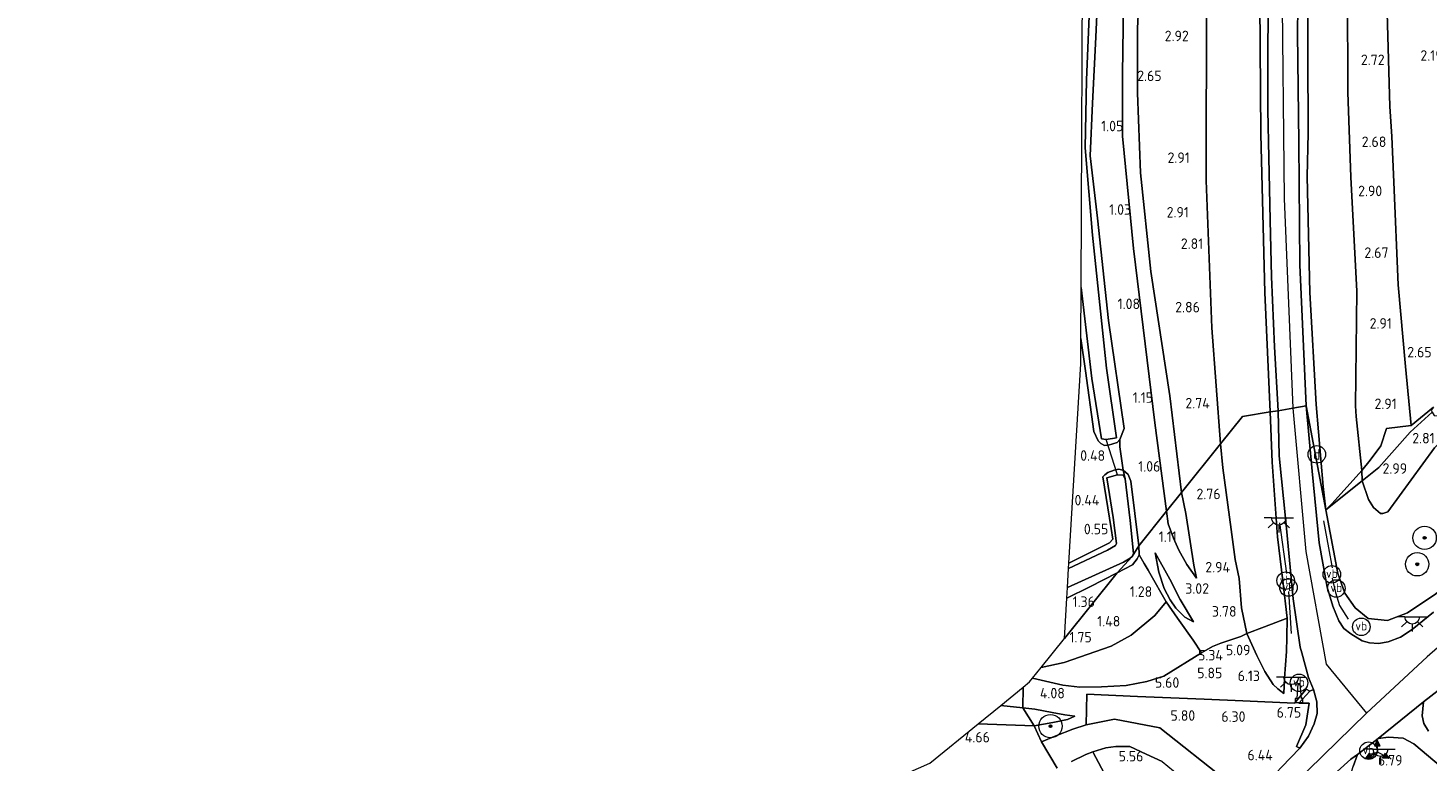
# Model space of a CAD drawing. Extents: x 130905 to 137824, y 412333 to 417928.
# Tile 285 of 313: x 136494 to 136734, y 416993 to 417119. Entities that reach past the tile are written whole.
import ezdxf
from ezdxf.enums import TextEntityAlignment as Align
from ezdxf.lldxf.tags import DXFTag

# ---------------------------------------------------------------- set-up
doc = ezdxf.new("R2010")
doc.units = 0
for name, color, linetype, lineweight in [('B-ME-GR-BOOM-S', 90, 'Continuous', 25), ('B-ME-GR-GRAS-GV', 60, 'Continuous', 13), ('B-ME-GR-HAAG-G', 90, 'GR-HAAG1', 13), ('B-ME-GW-OPHOGING_KRUIN-G', 90, 'Continuous', 18), ('B-ME-GW-TALUD_KRUIN-G', 90, 'Continuous', 18), ('B-ME-GW-TALUD_TEEN-G', 90, 'Continuous', 18), ('B-ME-IE-MEUBILAIR_DIJKPAAL-S', 7, 'Continuous', 25), ('B-ME-IE-MEUBILAIR_WEGMEUBILAIR-S', 7, 'Continuous', 25), ('B-ME-IE-MEUBILAIR_WEGMEUBILAIR_VERKEERSBORD-S', 7, 'Continuous', 25), ('B-ME-IE-TERREINAFSCHEIDING_DOORGANG-G', 210, 'Continuous', 18), ('B-ME-IE-TERREINAFSCHEIDING_KUNSTMATIG_HEKWERK-G', 20, 'IE-TERREINAFSCHEIDING-KUNSTMATIG', 18), ('B-ME-KG-GRENS_OPNAME-G', 210, 'KG-OPNAME', 18), ('B-ME-KL-ET_LS_OV_LICHTPUNT-S', 190, 'Continuous', 25), ('B-ME-KW-KUNSTWERK_DUIKER-G', 170, 'Continuous', 18), ('B-ME-OG-TERREIN-GV', 7, 'Continuous', 18), ('B-ME-OG-WATER_SLOOT-G', 120, 'Continuous', 18), ('B-ME-OG-WATER_SLOOT-GV', 120, 'Continuous', 18), ('B-ME-VH-VERHARDING_ASFALT-GV', 252, 'Continuous', 18), ('B-ME-VH-VERHARDING_ASFALT_GROEN-GV', 100, 'Continuous', 18), ('B-ME-VH-VERHARDING_HALFVERHARDING-GV', 252, 'Continuous', 18), ('B-ME-VH-VERHARDING_STRAATBAKSTEEN-GV', 252, 'Continuous', 18), ('B-ME-WH-WINTERBED-G', 150, 'WH-WINTERBED', 18), ('X-XX-AL-HOOGTELABEL-S', 7, 'Continuous', 25)]:
    doc.layers.add(name, color=color, linetype=linetype, lineweight=lineweight)
doc.styles.add('NLCS-ISO', font='NLCS-ISO.ttf')
doc.styles.add('NLCS-ISO-ANNOTATIVE-T18', font='NLCS-ISO.ttf', dxfattribs={"height": 1.8})
doc.styles.get("Standard").update_dxf_attribs({"font": 'arial.ttf'})
doc.linetypes.add('GR-HAAG1', pattern='A,6,[176,NLCS.SHX,S=0.125,R=0,X=0,Y=0],-2', length=8)
doc.linetypes.add('IE-TERREINAFSCHEIDING-KUNSTMATIG', pattern='A,4,[82,NLCS.SHX,S=0.75,R=90,X=0,Y=0],4,-2', length=10)
tags = doc.linetypes.add('KG-OPNAME', pattern='A,5.5,-2,["O",Standard,S=1.8,R=0,X=-0.5,Y=-0.9],-2,5.5,-2,[5,NLCS.SHX,S=0.75,R=0,X=0,Y=0],-2', length=19).pattern_tags.tags
tags[6] = DXFTag(74, 10)
tags = doc.linetypes.add('WH-WINTERBED', pattern='A,6,-3.5,["WB",Standard,S=1.8,R=0,X=-1.5,Y=-0.9],-3.5,6,-3.5,6,-3.5,6,-3.5,6,-3.5', length=51).pattern_tags.tags
tags[6] = DXFTag(74, 10)

# ---------------------------------------------------------------- blocks, each defined once
blk = doc.blocks.new('SAL-HOOGTELABEL-SO')
at = {"color": 0, "linetype": 'ByBlock', "lineweight": -2, "style": 'NLCS-ISO-ANNOTATIVE-T18'}
blk.add_attdef('HOOGTE', text='', height=1.8, dxfattribs=at).set_placement((2.79, 0), align=Align.RIGHT)
blk = doc.blocks.new('SIE-WEG_GELEIDECONSTRUCTIE-SO')
at = {"color": 0, "linetype": 'ByBlock', "lineweight": 18}
blk.add_lwpolyline([(0.4, -0.87), (0.2, 1.59), (-0.2, 1.59), (-0.4, -0.87), (-0.65, -0.87), (-0.65, -1.59), (0.65, -1.59), (0.65, -0.87)], close=True, dxfattribs=at)
blk = doc.blocks.new('SGR-BOOM_01-SO')
at = {"linetype": 'ByBlock', "lineweight": 18}
h = blk.add_hatch(color=0, dxfattribs=at)
h.dxf.hatch_style = 1
edge = h.paths.add_edge_path()
edge.add_arc((0, 0), 0.25, 0, 360)
at = {"color": 0, "linetype": 'ByBlock', "lineweight": 18}
for radius in [2, 0.25]:
    blk.add_circle((0, 0), radius, dxfattribs=at)
blk = doc.blocks.new('SIE-WEG_VERKEERSBORD_WEGWIJZER-SO')
at = {"linetype": 'ByBlock', "lineweight": 18}
h = blk.add_hatch(color=0, dxfattribs=at)
h.dxf.hatch_style = 1
h.paths.add_polyline_path([(0.5, 1), (0, 2), (-0.5, 1)])
h = blk.add_hatch(color=0, dxfattribs=at)
h.dxf.hatch_style = 1
h.paths.add_polyline_path([(-1.38, -0.22), (-2, -1.15), (-0.88, -1.09)])
h = blk.add_hatch(color=0, dxfattribs=at)
h.dxf.hatch_style = 1
h.paths.add_polyline_path([(1.38, -0.22), (2, -1.15), (0.88, -1.09)])
at = {"color": 0, "linetype": 'ByBlock', "lineweight": 18}
for points in [[(-1.13, -0.65), (0, 0)], [(0, 1), (0, 0)], [(1.13, -0.65), (0, 0)]]:
    blk.add_lwpolyline(points, dxfattribs=at)
for points in [[(0.5, 1), (0, 2), (-0.5, 1)], [(-1.38, -0.22), (-2, -1.15), (-0.88, -1.09)], [(1.38, -0.22), (2, -1.15), (0.88, -1.09)]]:
    blk.add_lwpolyline(points, close=True, dxfattribs=at)
blk = doc.blocks.new('SIE-DIJKPAAL-SO')
at = {"color": 0, "linetype": 'ByBlock', "lineweight": 18}
blk.add_circle((0, 0), 1.5, dxfattribs=at)
at = {"color": 0, "linetype": 'ByBlock', "lineweight": 18, "style": 'NLCS-ISO'}
blk.add_text('d', height=1.8, dxfattribs=at).set_placement((0, 0), align=Align.MIDDLE_CENTER)
blk = doc.blocks.new('SKL-ET_OV_LICHTPUNT-SO')
at = {"color": 0, "linetype": 'ByBlock', "lineweight": 18}
for points in [[(-1.25, 0), (-2.5, 0)], [(1.25, 0), (2.5, 0)], [(-0.92, -0.85), (-1.83, -1.7)], [(0, -1.25), (0, -2.5)], [(0.92, -0.85), (1.83, -1.7)]]:
    blk.add_lwpolyline(points, dxfattribs=at)
blk.add_lwpolyline([(0, 0), (1.25, 0, -1), (-1.25, 0)], format="xyb", close=True, dxfattribs=at)
blk = doc.blocks.new('SIE-WEG_PAAL_VERKEERSBORD-SO')
at = {"color": 0, "linetype": 'ByBlock', "lineweight": 18}
blk.add_circle((0, 0), 1.5, dxfattribs=at)
at = {"color": 0, "linetype": 'ByBlock', "lineweight": 18, "style": 'NLCS-ISO'}
blk.add_text('vb', height=1.5, dxfattribs=at).set_placement((0, 0.13), align=Align.MIDDLE_CENTER)

msp = doc.modelspace()

# ---------------------------------------------------------------- linework, layer by layer
at = {"layer": 'B-ME-GR-GRAS-GV'}
for points in [[(136713.108, 417127.914, 6.421), (136713.249, 417100.602, 6.347), (136713.054, 417093.167, 6.314), (136713.551, 417073.311, 6.378), (136714.6, 417054.125, 6.359), (136715.809, 417040.1, 6.473), (136716.248, 417036.122, 6.46), (136712.904, 417053.891, 6.481), (136711.789, 417078.025, 6.663), (136711.664, 417098.895, 6.514), (136711.401, 417117.667, 6.53), (136711.659, 417135.537, 6.576)], [(136684.764, 417133.285, 2.519), (136684.007, 417118.578, 2.588), (136684.034, 417107.5, 2.54), (136684.57, 417093.785, 2.386), (136686.332, 417076.903, 2.278), (136689.55, 417055.611, 2.437), (136691.565, 417039.08, 2.526), (136688.991, 417035.868, 1.086), (136686.993, 417051.008, 1.089), (136683.33, 417080.809, 0.979), (136681.454, 417100.037, 1.114), (136681.485, 417110.659, 1.138), (136681.61, 417122.732, 1.101)], [(136695.857, 417123.831, 3.249), (136695.772, 417092.497, 3.228), (136696.727, 417067.256, 3.038), (136698.226, 417047.388, 3.06), (136691.565, 417039.08, 2.526), (136689.55, 417055.611, 2.437), (136686.332, 417076.903, 2.278), (136684.57, 417093.785, 2.386), (136684.034, 417107.5, 2.54), (136684.007, 417118.578, 2.588), (136684.764, 417133.285, 2.519)], [(136677.552, 417131.117, 0.709), (136676.88, 417116.995, 0.974), (136676.349, 417105.706, 0.787), (136675.944, 417096.673, 0.754), (136677.161, 417086.021, 0.754), (136679.064, 417068.539, 0.738), (136681.759, 417050.006, 0.797), (136681.009, 417048.146, 0.671), (136680.544, 417047.631, 0.696), (136679.057, 417047.149, 0.671), (136678.396, 417047.129, 0.583), (136677.757, 417047.482, 0.458), (136677.283, 417047.916, 0.446), (136676.554, 417049.538, 0.371), (136675.117, 417059.906, 0.358), (136674.34, 417065.404, 0.353), (136674.377, 417074.178, -0.386), (136676.238, 417058.599, -0.386), (136677.859, 417048.273, -0.386), (136678.666, 417048.114, -0.386), (136680.416, 417048.418, -0.386), (136678.697, 417060.38, -0.386), (136676.348, 417083.097, -0.386), (136675.045, 417098.061, -0.386), (136675.295, 417109.729, -0.386), (136675.83, 417121.95, -0.386)], [(136681.61, 417122.732, 1.101), (136681.485, 417110.659, 1.138), (136681.454, 417100.037, 1.114), (136683.33, 417080.809, 0.979), (136686.993, 417051.008, 1.089), (136688.991, 417035.868, 1.086), (136684.239, 417029.941, 0.792), (136682.879, 417041.027, 0.602), (136682.448, 417042.153, 0.652), (136681.562, 417042.898, 0.652), (136681.02, 417046.86, 0.814), (136681.009, 417048.146, 0.671), (136681.759, 417050.006, 0.797), (136679.064, 417068.539, 0.738), (136677.161, 417086.021, 0.754), (136675.944, 417096.673, 0.754), (136676.349, 417105.706, 0.787), (136676.88, 417116.995, 0.974), (136677.552, 417131.117, 0.709)], [(136719.997, 417124.75, 3.531), (136720.005, 417107.604, 3.506), (136720.55, 417093.074, 3.468), (136721.572, 417073.56, 3.368), (136721.347, 417053.88, 3.568), (136721.457, 417052.105, 3.493), (136722.45, 417042.857, 3.681), (136717.344, 417037.183, 6.123), (136716.248, 417036.122, 6.46), (136715.809, 417040.1, 6.473), (136714.6, 417054.125, 6.359), (136713.551, 417073.311, 6.378), (136713.054, 417093.167, 6.314), (136713.249, 417100.602, 6.347), (136713.108, 417127.914, 6.421)], [(136704.95, 417122.922, 6.683), (136705.151, 417100.432, 6.847), (136705.816, 417073.285, 6.741), (136706.729, 417052.881, 6.766), (136702.007, 417052.106, 4.631), (136698.226, 417047.388, 3.06), (136696.727, 417067.256, 3.038), (136695.772, 417092.497, 3.228), (136695.857, 417123.831, 3.249)], [(136706.424, 417123.692, 6.712), (136706.315, 417115.674, 6.624), (136706.324, 417104.518, 6.612), (136706.504, 417096.437, 6.674), (136706.73, 417085.673, 6.649), (136706.959, 417075.993, 6.599), (136707.502, 417064.021, 6.549), (136708.086, 417053.073, 6.524), (136706.729, 417052.881, 6.766), (136705.816, 417073.285, 6.741), (136705.151, 417100.432, 6.847), (136704.95, 417122.922, 6.683)], [(136726.749, 417121.2, 2.478), (136727.19, 417105.158, 2.352), (136727.548, 417099.997, 2.311), (136727.889, 417092.193, 2.343), (136728.656, 417074.639, 2.417), (136729.905, 417060.628, 2.707), (136730.876, 417050.522, 2.758), (136726.658, 417050.003, 2.956), (136725.681, 417047.052, 3.023), (136723.87, 417044.579, 3.223), (136722.45, 417042.857, 3.681), (136721.457, 417052.105, 3.493), (136721.347, 417053.88, 3.568), (136721.572, 417073.56, 3.368), (136720.55, 417093.074, 3.468), (136720.005, 417107.604, 3.506), (136719.997, 417124.75, 3.531)], [(136734.678, 417053.704, 2.734), (136730.876, 417050.522, 2.758), (136729.905, 417060.628, 2.707), (136728.656, 417074.639, 2.417), (136727.889, 417092.193, 2.343), (136727.548, 417099.997, 2.311), (136727.19, 417105.158, 2.352), (136726.749, 417121.2, 2.478)], [(136734.676, 417018.559, 7.614), (136731.063, 417015.596, 7.439), (136729.024, 417014.326, 7.251), (136726.94, 417013.488, 7.126), (136725.299, 417013.206, 7.049), (136723.74, 417013.311, 7.011), (136722.489, 417013.655, 7.024), (136720.523, 417014.865, 6.911), (136719.33, 417015.778, 6.886), (136718.468, 417017.111, 6.836), (136717.471, 417019.628, 6.799), (136716.465, 417022.85, 6.786), (136715.149, 417030.449, 6.673), (136713.917, 417042.748, 6.584), (136712.904, 417053.891, 6.481), (136716.248, 417036.122, 6.46), (136718.317, 417025.231, 6.798), (136719.532, 417021.847, 6.82), (136721.282, 417019.317, 6.961), (136723.523, 417017.524, 7.08), (136726.807, 417017.18, 7.295), (136730.228, 417018.463, 7.398), (136735.098, 417021.745, 7.678)], [(136733.852, 416998.227, 7.163), (136733.044, 416999.533, 7.201), (136732.772, 417000.846, 7.288), (136732.988, 417003.248, 7.351), (136737.256, 417006.529, 7.553)], [(136736.044, 416928.263, 2.632), (136733.418, 416938.646, 3.034), (136730.597, 416949.883, 3.909), (136727.988, 416963.066, 5.221), (136726.537, 416972.194, 6.021), (136725.325, 416977.754, 6.396), (136723.846, 416982.701, 6.721), (136720.724, 416991.451, 6.87), (136720.952, 416992.173, 6.984), (136721.663, 416994.247, 6.971), (136725.192, 416996.976, 7.038), (136726.971, 416997.164, 7.038), (136729.52, 416997.035, 7.033), (136731.323, 416996.072, 7.083), (136735.99, 416992.086, 6.745)], [(136672.709, 416993.023, 4.912), (136675.176, 416994.195, 5.049), (136676.381, 416994.684, 5.08), (136680.316, 416987.281, 5.749)]]:
    msp.add_polyline3d(points, dxfattribs=at)
for points in [[(136677.757, 417047.482, 0.458), (136678.396, 417047.129, 0.583), (136679.057, 417047.149, 0.671), (136680.544, 417047.631, 0.696), (136681.009, 417048.146, 0.671), (136681.02, 417046.86, 0.814), (136681.562, 417042.898, 0.652), (136680.775, 417043.077, 0.652), (136680.015, 417042.884, 0.539), (136678.975, 417042.471, 0.614), (136678.423, 417042.088, 0.502), (136678.089, 417041.724, 0.439), (136679.519, 417032.912, 0.402), (136679.805, 417031.095, 0.402), (136679.236, 417030.426, 0.402), (136672.285, 417026.991, 0.379), (136674.321, 417061.076, 0.378), (136674.34, 417065.404, 0.353), (136675.117, 417059.906, 0.358), (136676.554, 417049.538, 0.371), (136677.283, 417047.916, 0.446)], [(136748.278, 417057.929, 2.868), (136739.083, 417050.719, 2.842), (136734.847, 417046.725, 2.931), (136726.848, 417035.763, 3.552), (136726.04, 417035.446, 3.652), (136725.596, 417035.481, 3.702), (136724.403, 417036.507, 3.702), (136723.552, 417037.874, 3.702), (136722.464, 417041.09, 3.702), (136725.326, 417043.377, 3.22), (136730.704, 417049.416, 2.993), (136734.44, 417052.81, 2.745), (136734.827, 417052.265, 2.726), (136735.415, 417052.165, 2.709), (136736.992, 417053.132, 2.704), (136739.612, 417055.084, 2.715), (136744.804, 417058.952, 2.737), (136747.096, 417059.405, 2.787)], [(136750.208, 417035.626, 8.347), (136744.22, 417030.001, 8.09), (136740.106, 417025.985, 7.978), (136735.098, 417021.745, 7.678), (136730.228, 417018.463, 7.398), (136726.807, 417017.18, 7.295), (136723.523, 417017.524, 7.08), (136721.282, 417019.317, 6.961), (136719.532, 417021.847, 6.82), (136718.317, 417025.231, 6.798), (136716.248, 417036.122, 6.46), (136722.464, 417041.09, 3.702), (136723.552, 417037.874, 3.702), (136724.403, 417036.507, 3.702), (136725.596, 417035.481, 3.702), (136726.04, 417035.446, 3.652), (136726.848, 417035.763, 3.552), (136734.847, 417046.725, 2.931), (136739.083, 417050.719, 2.842), (136748.278, 417057.929, 2.868), (136754.613, 417050.016, 5.502), (136758.122, 417045.634, 7.339), (136760.455, 417042.72, 8.617), (136755.387, 417039.536, 8.452)], [(136725.326, 417043.377, 3.22), (136722.464, 417041.09, 3.702), (136722.45, 417042.857, 3.681), (136723.87, 417044.579, 3.223), (136725.681, 417047.052, 3.023), (136726.658, 417050.003, 2.956), (136730.876, 417050.522, 2.758), (136734.678, 417053.704, 2.734), (136734.298, 417053.186, 2.788), (136734.44, 417052.81, 2.745), (136730.704, 417049.416, 2.993)], [(136713.292, 417007.389, 6.955), (136714.18, 417005.346, 7.019), (136713.522, 417005.061, 6.91), (136712.921, 417005.421, 6.91), (136710.902, 417002.991, 6.91), (136702.052, 417003.426, 6.473), (136695.44, 417003.694, 6.061), (136684.024, 417004.175, 5.498), (136675.347, 417004.53, 4.925), (136675.234, 416999.279, 5.029), (136672.958, 416998.569, 4.89), (136670.03, 416997.441, 4.738), (136667.611, 416996.416, 4.738), (136666.326, 416999.121, 4.719), (136669.534, 416999.672, 4.756), (136672.06, 417000.213, 4.77), (136673.306, 417000.795, 4.821), (136671.592, 417001.024, 4.589), (136669.451, 417001.401, 4.078), (136666.43, 417001.953, 3.763), (136664.41, 417002.238, 3.444), (136664.434, 417005.727, 3.398), (136665.547, 417006.634, 3.264), (136666.052, 417007.262, 3.209), (136671.245, 417006.098, 4.008), (136674.148, 417005.727, 4.496), (136677.864, 417005.781, 4.846), (136682.095, 417006.057, 5.133), (136685.611, 417006.72, 5.39), (136688.516, 417007.637, 5.495), (136694.981, 417011.618, 5.349), (136696.847, 417012.725, 4.986), (136698.313, 417013.27, 4.745), (136701.724, 417014.417, 4.712), (136702.753, 417014.91, 4.752), (136704.44, 417011.193, 5.485), (136705.812, 417008.438, 6.074), (136707.232, 417006.191, 6.561), (136708.029, 417005.463, 6.693), (136709.066, 417004.669, 6.864), (136709.176, 417007.311, 6.869), (136709.508, 417011.856, 6.774), (136709.61, 417014.234, 6.713), (136709.671, 417017.553, 6.713), (136708.892, 417023.938, 6.641), (136707.972, 417031.497, 6.643), (136707.083, 417044.269, 6.56), (136706.729, 417052.881, 6.766), (136708.086, 417053.073, 6.524), (136708.296, 417045.37, 6.47), (136709.412, 417034.091, 6.585), (136710.694, 417020.868, 6.697), (136711.883, 417012.596, 6.805), (136712.181, 417011.6, 6.866)], [(136705.738, 417016.079, 5.709), (136702.753, 417014.91, 4.752), (136701.855, 417019.337, 4.063), (136701.413, 417024.35, 3.432), (136700.765, 417027.579, 3.078), (136700.088, 417032.741, 3.086), (136698.644, 417043.265, 3.066), (136698.226, 417047.388, 3.06), (136702.007, 417052.106, 4.631), (136706.729, 417052.881, 6.766), (136707.083, 417044.269, 6.56), (136707.972, 417031.497, 6.643), (136708.892, 417023.938, 6.641), (136709.671, 417017.553, 6.713)], [(136700.765, 417027.579, 3.078), (136701.413, 417024.35, 3.432), (136701.855, 417019.337, 4.063), (136702.753, 417014.91, 4.752), (136701.724, 417014.417, 4.712), (136698.313, 417013.27, 4.745), (136696.847, 417012.725, 4.986), (136694.981, 417011.618, 5.349), (136693.549, 417013.784, 4.535), (136690.879, 417017.579, 2.704), (136688.96, 417020.377, 1.782), (136686.151, 417025.28, 1.255), (136685.836, 417025.791, 1.209), (136685.153, 417026.9, 1.109), (136684.29, 417028.421, 0.923), (136684.239, 417029.941, 0.792), (136688.991, 417035.868, 1.086), (136689.3, 417033.689, 1.12), (136690.181, 417031.232, 1.319), (136691.122, 417029.206, 1.645), (136692.466, 417026.733, 2.122), (136694.123, 417024.396, 2.72), (136693.679, 417026.602, 2.783), (136692.301, 417035.473, 2.613), (136691.565, 417039.08, 2.526), (136698.226, 417047.388, 3.06), (136698.644, 417043.265, 3.066), (136700.088, 417032.741, 3.086)], [(136681.562, 417042.898, 0.652), (136681.898, 417041.408, -0.386), (136681.6, 417042.008, -0.386), (136680.599, 417042.102, -0.386), (136678.785, 417041.594, -0.386), (136679.843, 417034.8, -0.386), (136680.453, 417030.361, -0.386), (136680.236, 417029.969, -0.386), (136678.872, 417029.188, -0.386), (136672.231, 417026.088, -0.386), (136672.285, 417026.991, 0.379), (136679.236, 417030.426, 0.402), (136679.805, 417031.095, 0.402), (136679.519, 417032.912, 0.402), (136678.089, 417041.724, 0.439), (136678.423, 417042.088, 0.502), (136678.975, 417042.471, 0.614), (136680.015, 417042.884, 0.539), (136680.775, 417043.077, 0.652)], [(136684.239, 417029.941, 0.792), (136683.089, 417028.118, -0.386), (136683.348, 417028.599, -0.386), (136682.761, 417034.286, -0.386), (136681.898, 417041.408, -0.386), (136681.562, 417042.898, 0.652), (136682.448, 417042.153, 0.652), (136682.879, 417041.027, 0.602)], [(136722.464, 417041.09, 3.702), (136716.248, 417036.122, 6.46), (136717.344, 417037.183, 6.123), (136722.45, 417042.857, 3.681)], [(136693.679, 417026.602, 2.783), (136694.123, 417024.396, 2.72), (136692.466, 417026.733, 2.122), (136691.122, 417029.206, 1.645), (136690.181, 417031.232, 1.319), (136689.3, 417033.689, 1.12), (136688.991, 417035.868, 1.086), (136691.565, 417039.08, 2.526), (136692.301, 417035.473, 2.613)], [(136683.188, 417026.692, 1.043), (136680.55, 417025.338, 1.117), (136683.089, 417028.118, -0.386), (136684.239, 417029.941, 0.792), (136684.29, 417028.421, 0.923), (136683.993, 417027.715, 0.974)], [(136671.492, 417009.973, 2.169), (136667.515, 417009.085, 2.141), (136671.513, 417014.067, 1.559), (136680.55, 417025.338, 1.117), (136683.188, 417026.692, 1.043), (136683.993, 417027.715, 0.974), (136684.29, 417028.421, 0.923), (136685.153, 417026.9, 1.109), (136685.836, 417025.791, 1.209), (136686.151, 417025.28, 1.255), (136688.96, 417020.377, 1.782), (136687.023, 417018.034, 1.806), (136682.97, 417014.664, 1.854), (136679.537, 417012.79, 1.987)], [(136675.843, 417022.939, 1.052), (136671.927, 417020.992, 1.082), (136672.034, 417022.786, -0.386), (136681.653, 417027.137, -0.386), (136682.759, 417027.815, -0.386), (136683.089, 417028.118, -0.386), (136680.55, 417025.338, 1.117)], [(136691.333, 417020.749, 2.982), (136693.598, 417016.946, 3.691), (136692.152, 417017.709, 3.162), (136690.61, 417019.246, 2.401), (136689.643, 417020.671, 1.855), (136688.586, 417022.616, 1.577), (136687.695, 417025.453, 1.367), (136687.055, 417028.727, 1.23), (136689.589, 417024.21, 2.22)], [(136689.589, 417024.21, 2.22), (136687.055, 417028.727, 1.23), (136687.695, 417025.453, 1.367), (136688.586, 417022.616, 1.577), (136689.643, 417020.671, 1.855), (136690.61, 417019.246, 2.401), (136692.152, 417017.709, 3.162), (136693.598, 417016.946, 3.691), (136691.333, 417020.749, 2.982)], [(136680.55, 417025.338, 1.117), (136671.513, 417014.067, 1.559), (136671.927, 417020.992, 1.082), (136675.843, 417022.939, 1.052)], [(136677.864, 417005.781, 4.846), (136674.148, 417005.727, 4.496), (136671.245, 417006.098, 4.008), (136666.052, 417007.262, 3.209), (136667.515, 417009.085, 2.141), (136671.492, 417009.973, 2.169), (136679.537, 417012.79, 1.987), (136682.97, 417014.664, 1.854), (136687.023, 417018.034, 1.806), (136688.96, 417020.377, 1.782), (136690.879, 417017.579, 2.704), (136693.549, 417013.784, 4.535), (136694.981, 417011.618, 5.349), (136688.516, 417007.637, 5.495), (136685.611, 417006.72, 5.39), (136682.095, 417006.057, 5.133)], [(136709.176, 417007.311, 6.869), (136709.066, 417004.669, 6.864), (136708.029, 417005.463, 6.693), (136707.232, 417006.191, 6.561), (136705.812, 417008.438, 6.074), (136704.44, 417011.193, 5.485), (136702.753, 417014.91, 4.752), (136705.738, 417016.079, 5.709), (136709.671, 417017.553, 6.713), (136709.61, 417014.234, 6.713), (136709.508, 417011.856, 6.774)], [(136664.434, 417005.727, 3.398), (136664.41, 417002.238, 3.444), (136660.617, 417002.614, 3.213)], [(136664.41, 417002.238, 3.444), (136666.326, 416999.121, 4.719), (136656.78, 416999.486, 4.536), (136660.617, 417002.614, 3.213)], [(136669.534, 416999.672, 4.756), (136666.326, 416999.121, 4.719), (136664.41, 417002.238, 3.444), (136666.43, 417001.953, 3.763), (136669.451, 417001.401, 4.078), (136671.592, 417001.024, 4.589), (136673.306, 417000.795, 4.821), (136672.06, 417000.213, 4.77)]]:
    msp.add_polyline3d(points, close=True, dxfattribs=at)
at = {"layer": 'B-ME-GR-HAAG-G'}
for points in [[(136715.884, 417034.246, 6.719), (136716.702, 417029.583, 6.857), (136717.318, 417026.169, 6.857)], [(136709.586, 417025.217, 6.657), (136708.385, 417033.903, 6.67)], [(136717.323, 417024.413, 6.857), (136717.889, 417021.927, 6.869), (136718.619, 417019.732, 7.007), (136720.065, 417017.404, 6.994)], [(136709.885, 417022.103, 6.67), (136710.337, 417014.952, 6.757)]]:
    msp.add_polyline3d(points, dxfattribs=at)
at = {"layer": 'B-ME-GW-OPHOGING_KRUIN-G'}
msp.add_polyline3d([(136765.723, 417036.139, 8.845), (136759.273, 417031.513, 8.722), (136750.735, 417025.351, 8.407), (136742.371, 417018.58, 8.087), (136733.583, 417010.947, 7.63), (136723.249, 417001.271, 7.327)], dxfattribs=at)
at = {"layer": 'B-ME-GW-TALUD_KRUIN-G'}
for points in [[(136691.565, 417039.08, 2.526), (136689.55, 417055.611, 2.437), (136686.332, 417076.903, 2.278), (136684.57, 417093.785, 2.386), (136684.034, 417107.5, 2.54), (136684.007, 417118.578, 2.588), (136684.764, 417133.285, 2.519), (136686.767, 417148.23, 2.531), (136688.825, 417162.973, 2.494), (136692.78, 417182.152, 2.462), (136697.144, 417198.608, 2.527), (136702.316, 417215.843, 2.482), (136706.812, 417230.676, 2.327), (136711.302, 417243.099, 2.339), (136717.542, 417257.539, 2.405), (136723.75, 417270.787, 2.609), (136730.444, 417285.313, 2.576), (136732.275, 417288.869, 2.548), (136734.953, 417295.178, 2.361), (136742.546, 417308.184, 2.42), (136752.112, 417323.341, 2.432), (136762.173, 417337.678, 2.51), (136771.577, 417351.241, 2.454), (136784.624, 417369.86, 2.343)], [(136804.536, 417368.676, 6.585), (136794.161, 417353.344, 6.736), (136783.94, 417338.157, 6.859), (136775.01, 417324.854, 6.785), (136765.254, 417309.977, 6.99), (136757.548, 417297.556, 6.912), (136751.5, 417286.477, 6.884), (136748.646, 417280.769, 6.891), (136745.837, 417275.275, 6.9), (136739.37, 417261.02, 6.847), (136733.814, 417248.395, 6.863), (136725.099, 417226.454, 6.888), (136719.672, 417211.451, 6.871), (136714.985, 417197.677, 6.912), (136711.095, 417183.56, 6.888), (136708.627, 417171.919, 6.712), (136706.5, 417157.403, 6.779), (136705.689, 417145.259, 6.811), (136704.95, 417122.922, 6.683), (136705.151, 417100.432, 6.847), (136705.816, 417073.285, 6.741), (136706.729, 417052.881, 6.766)], [(136715.809, 417040.1, 6.473), (136714.6, 417054.125, 6.359), (136713.551, 417073.311, 6.378), (136713.054, 417093.167, 6.314), (136713.249, 417100.602, 6.347), (136713.108, 417127.914, 6.421), (136713.708, 417148.927, 6.441), (136715.193, 417163.879, 6.335), (136717.411, 417178.074, 6.228), (136720.914, 417191.275, 6.311), (136726.238, 417207.671, 6.337), (136733.008, 417226.218, 6.314), (136739.662, 417243.051, 6.393), (136747.696, 417261.426, 6.334), (136755.83, 417278.216, 6.445), (136764.414, 417294.66, 6.396), (136774.706, 417310.729, 6.497), (136785.386, 417326.292, 6.542), (136795.779, 417341.889, 6.52), (136812.308, 417366.244, 6.179)], [(136706.729, 417052.881, 6.766), (136707.083, 417044.269, 6.56), (136707.972, 417031.497, 6.643), (136708.892, 417023.938, 6.641), (136709.671, 417017.553, 6.713)], [(136716.248, 417036.122, 6.46), (136718.317, 417025.231, 6.798), (136719.532, 417021.847, 6.82), (136721.282, 417019.317, 6.961), (136723.523, 417017.524, 7.08), (136726.807, 417017.18, 7.295), (136730.228, 417018.463, 7.398), (136735.098, 417021.745, 7.678), (136740.106, 417025.985, 7.978), (136744.22, 417030.001, 8.09), (136750.208, 417035.626, 8.347), (136755.387, 417039.536, 8.452), (136760.455, 417042.72, 8.617)], [(136691.565, 417039.08, 2.526), (136692.301, 417035.473, 2.613), (136693.679, 417026.602, 2.783), (136694.123, 417024.396, 2.72)], [(136693.598, 417016.946, 3.691), (136691.333, 417020.749, 2.982), (136689.589, 417024.21, 2.22), (136687.055, 417028.727, 1.23)], [(136694.981, 417011.618, 5.349), (136693.549, 417013.784, 4.535), (136690.879, 417017.579, 2.704), (136688.96, 417020.377, 1.782)], [(136709.671, 417017.553, 6.713), (136709.61, 417014.234, 6.713), (136709.508, 417011.856, 6.774), (136709.176, 417007.311, 6.869), (136709.066, 417004.669, 6.864)], [(136694.981, 417011.618, 5.349), (136688.516, 417007.637, 5.495), (136685.611, 417006.72, 5.39), (136682.095, 417006.057, 5.133), (136677.864, 417005.781, 4.846), (136674.148, 417005.727, 4.496), (136671.245, 417006.098, 4.008), (136666.052, 417007.262, 3.209)], [(136666.326, 416999.121, 4.719), (136669.534, 416999.672, 4.756), (136672.06, 417000.213, 4.77), (136673.306, 417000.795, 4.821)], [(136656.78, 416999.486, 4.536), (136666.326, 416999.121, 4.719)]]:
    msp.add_polyline3d(points, dxfattribs=at)
at = {"layer": 'B-ME-GW-TALUD_TEEN-G'}
for points in [[(136698.226, 417047.388, 3.06), (136696.727, 417067.256, 3.038), (136695.772, 417092.497, 3.228), (136695.857, 417123.831, 3.249), (136696.365, 417149.799, 3.038), (136699.127, 417175.531, 2.915), (136702.954, 417190.484, 2.975), (136707.832, 417207.401, 3.062), (136714.913, 417227.981, 3.062), (136721.076, 417244.146, 2.858), (136729.827, 417264.031, 2.997), (136737.433, 417280.042, 3.079), (136739.824, 417284.969, 3.056), (136744.24, 417293.735, 3.017), (136752.149, 417306.633, 3.144), (136762.432, 417323.284, 3.048), (136771.365, 417336.806, 3.172), (136780.853, 417351.196, 2.981), (136792.171, 417367.454, 2.911)], [(136722.464, 417041.09, 3.702), (136722.45, 417042.857, 3.681), (136721.457, 417052.105, 3.493), (136721.347, 417053.88, 3.568), (136721.572, 417073.56, 3.368), (136720.55, 417093.074, 3.468), (136720.005, 417107.604, 3.506), (136719.997, 417124.75, 3.531)], [(136681.61, 417122.732, 1.101), (136681.485, 417110.659, 1.138), (136681.454, 417100.037, 1.114), (136683.33, 417080.809, 0.979), (136686.993, 417051.008, 1.089), (136688.991, 417035.868, 1.086)], [(136709.066, 417004.669, 6.864), (136708.029, 417005.463, 6.693), (136707.232, 417006.191, 6.561), (136705.812, 417008.438, 6.074), (136704.44, 417011.193, 5.485), (136702.753, 417014.91, 4.752), (136701.855, 417019.337, 4.063), (136701.413, 417024.35, 3.432), (136700.765, 417027.579, 3.078), (136700.088, 417032.741, 3.086), (136698.644, 417043.265, 3.066), (136698.226, 417047.388, 3.06)], [(136734.847, 417046.725, 2.931), (136726.848, 417035.763, 3.552), (136726.04, 417035.446, 3.652), (136725.596, 417035.481, 3.702), (136724.403, 417036.507, 3.702), (136723.552, 417037.874, 3.702), (136722.464, 417041.09, 3.702)], [(136688.991, 417035.868, 1.086), (136689.3, 417033.689, 1.12), (136690.181, 417031.232, 1.319), (136691.122, 417029.206, 1.645), (136692.466, 417026.733, 2.122), (136694.123, 417024.396, 2.72)], [(136687.055, 417028.727, 1.23), (136687.695, 417025.453, 1.367), (136688.586, 417022.616, 1.577), (136689.643, 417020.671, 1.855), (136690.61, 417019.246, 2.401), (136692.152, 417017.709, 3.162), (136693.598, 417016.946, 3.691)], [(136667.515, 417009.085, 2.141), (136671.492, 417009.973, 2.169), (136679.537, 417012.79, 1.987), (136682.97, 417014.664, 1.854), (136687.023, 417018.034, 1.806), (136688.96, 417020.377, 1.782)], [(136660.617, 417002.614, 3.213), (136664.41, 417002.238, 3.444), (136666.43, 417001.953, 3.763), (136669.451, 417001.401, 4.078), (136671.592, 417001.024, 4.589), (136673.306, 417000.795, 4.821)]]:
    msp.add_polyline3d(points, dxfattribs=at)
at = {"layer": 'B-ME-IE-TERREINAFSCHEIDING_DOORGANG-G'}
for points in [[(136730.876, 417050.522, 2.758), (136726.658, 417050.003, 2.956)], [(136681.562, 417042.898, 0.652), (136681.02, 417046.86, 0.814)], [(136685.836, 417025.791, 1.209), (136685.153, 417026.9, 1.109), (136684.29, 417028.421, 0.923)], [(136701.724, 417014.417, 4.712), (136698.313, 417013.27, 4.745)], [(136664.41, 417002.238, 3.444), (136664.434, 417005.727, 3.398)], [(136670.292, 416991.875, 4.779), (136667.611, 416996.416, 4.738)]]:
    msp.add_polyline3d(points, dxfattribs=at)
at = {"layer": 'B-ME-IE-TERREINAFSCHEIDING_KUNSTMATIG_HEKWERK-G'}
for points in [[(136740.991, 417200.9, 2.281), (136736.739, 417190.545, 2.298), (136734.094, 417181.661, 2.298), (136730.972, 417169.631, 2.302), (136729.428, 417162.33, 2.327), (136728.443, 417156.208, 2.302), (136727.655, 417149.218, 2.29), (136726.942, 417141.325, 2.4), (136726.749, 417121.2, 2.478), (136727.19, 417105.158, 2.352), (136727.548, 417099.997, 2.311), (136727.889, 417092.193, 2.343), (136728.656, 417074.639, 2.417), (136729.905, 417060.628, 2.707), (136730.876, 417050.522, 2.758), (136734.678, 417053.704, 2.734)], [(136716.248, 417036.122, 6.46), (136717.344, 417037.183, 6.123), (136722.45, 417042.857, 3.681), (136723.87, 417044.579, 3.223), (136725.681, 417047.052, 3.023), (136726.658, 417050.003, 2.956)], [(136681.02, 417046.86, 0.814), (136681.009, 417048.146, 0.671)], [(136681.562, 417042.898, 0.652), (136681.898, 417041.408, -0.386)], [(136715.809, 417040.1, 6.473), (136716.248, 417036.122, 6.46)], [(136688.96, 417020.377, 1.782), (136686.151, 417025.28, 1.255), (136685.836, 417025.791, 1.209)], [(136701.724, 417014.417, 4.712), (136702.753, 417014.91, 4.752), (136705.738, 417016.079, 5.709), (136709.671, 417017.553, 6.713)], [(136698.313, 417013.27, 4.745), (136696.847, 417012.725, 4.986), (136694.981, 417011.618, 5.349)], [(136666.326, 416999.121, 4.719), (136664.41, 417002.238, 3.444)], [(136666.326, 416999.121, 4.719), (136667.611, 416996.416, 4.738)]]:
    msp.add_polyline3d(points, dxfattribs=at)
at = {"layer": 'B-ME-KG-GRENS_OPNAME-G'}
for points in [[(136671.513, 417014.067, 1.559), (136671.927, 417020.992, 1.082), (136672.034, 417022.786, -0.386), (136672.231, 417026.088, -0.386), (136672.285, 417026.991, 0.379), (136674.321, 417061.076, 0.378), (136674.34, 417065.404, 0.353), (136674.377, 417074.178, -0.386), (136674.658, 417139.63, -0.386)], [(136469.025, 416922.049, 0.595), (136496.111, 416932.489, 0.888), (136534.423, 416949.448, 0.675), (136535.207, 416949.795, -0.278), (136537.581, 416950.846, -0.278), (136538.278, 416951.154, 0.744), (136547.611, 416955.285, 0.956), (136567.78, 416961.587, 0.873), (136569.678, 416962.182, -0.278), (136574.444, 416963.675, -0.278), (136577.549, 416964.671, 1.25), (136586.002, 416967.545, 1.519), (136593.894, 416970.227, 3.994), (136597.558, 416971.473, 4.078), (136609, 416975.362, 4.206), (136648.488, 416992.725, 4.459), (136656.78, 416999.486, 4.536), (136660.617, 417002.614, 3.213), (136664.434, 417005.727, 3.398), (136665.547, 417006.634, 3.264), (136666.052, 417007.262, 3.209), (136667.515, 417009.085, 2.141), (136671.513, 417014.067, 1.559)]]:
    msp.add_polyline3d(points, dxfattribs=at)
at = {"layer": 'B-ME-KW-KUNSTWERK_DUIKER-G'}
msp.add_polyline3d([(136680.599, 417042.102, -0.386), (136678.666, 417048.114, -0.386)], dxfattribs=at)
at = {"layer": 'B-ME-OG-TERREIN-GV'}
msp.add_polyline3d([(136648.488, 416992.725, 4.459), (136656.78, 416999.486, 4.536), (136666.326, 416999.121, 4.719), (136667.611, 416996.416, 4.738), (136670.292, 416991.875, 4.779)], dxfattribs=at)
at = {"layer": 'B-ME-OG-WATER_SLOOT-G'}
for points in [[(136681.759, 417050.006, 0.797), (136679.064, 417068.539, 0.738), (136677.161, 417086.021, 0.754), (136675.944, 417096.673, 0.754), (136676.349, 417105.706, 0.787), (136676.88, 417116.995, 0.974), (136677.552, 417131.117, 0.709)], [(136676.554, 417049.538, 0.371), (136675.117, 417059.906, 0.358), (136674.34, 417065.404, 0.353)], [(136676.554, 417049.538, 0.371), (136677.283, 417047.916, 0.446), (136677.757, 417047.482, 0.458), (136678.396, 417047.129, 0.583), (136679.057, 417047.149, 0.671), (136680.544, 417047.631, 0.696), (136681.009, 417048.146, 0.671), (136681.759, 417050.006, 0.797)], [(136672.285, 417026.991, 0.379), (136679.236, 417030.426, 0.402), (136679.805, 417031.095, 0.402), (136679.519, 417032.912, 0.402), (136678.089, 417041.724, 0.439), (136678.423, 417042.088, 0.502), (136678.975, 417042.471, 0.614), (136680.015, 417042.884, 0.539), (136680.775, 417043.077, 0.652), (136681.562, 417042.898, 0.652), (136682.448, 417042.153, 0.652), (136682.879, 417041.027, 0.602)], [(136682.879, 417041.027, 0.602), (136684.239, 417029.941, 0.792)], [(136684.239, 417029.941, 0.792), (136684.29, 417028.421, 0.923), (136683.993, 417027.715, 0.974), (136683.188, 417026.692, 1.043), (136680.55, 417025.338, 1.117)], [(136680.55, 417025.338, 1.117), (136675.843, 417022.939, 1.052), (136671.927, 417020.992, 1.082)]]:
    msp.add_polyline3d(points, dxfattribs=at)
at = {"layer": 'B-ME-OG-WATER_SLOOT-GV'}
msp.add_polyline3d([(136675.83, 417121.95, -0.386), (136675.295, 417109.729, -0.386), (136675.045, 417098.061, -0.386), (136676.348, 417083.097, -0.386), (136678.697, 417060.38, -0.386), (136680.416, 417048.418, -0.386), (136678.666, 417048.114, -0.386), (136677.859, 417048.273, -0.386), (136676.238, 417058.599, -0.386), (136674.377, 417074.178, -0.386), (136674.658, 417139.63, -0.386)], dxfattribs=at)
msp.add_polyline3d([(136681.653, 417027.137, -0.386), (136672.034, 417022.786, -0.386), (136672.231, 417026.088, -0.386), (136678.872, 417029.188, -0.386), (136680.236, 417029.969, -0.386), (136680.453, 417030.361, -0.386), (136679.843, 417034.8, -0.386), (136678.785, 417041.594, -0.386), (136680.599, 417042.102, -0.386), (136681.6, 417042.008, -0.386), (136681.898, 417041.408, -0.386), (136682.761, 417034.286, -0.386), (136683.348, 417028.599, -0.386), (136683.089, 417028.118, -0.386), (136682.759, 417027.815, -0.386)], close=True, dxfattribs=at)
at = {"layer": 'B-ME-VH-VERHARDING_ASFALT-GV'}
for points in [[(136711.659, 417135.537, 6.576), (136711.401, 417117.667, 6.53), (136711.664, 417098.895, 6.514), (136711.789, 417078.025, 6.663), (136712.904, 417053.891, 6.481), (136710.589, 417053.498, 6.498), (136708.086, 417053.073, 6.524), (136707.502, 417064.021, 6.549), (136706.959, 417075.993, 6.599), (136706.73, 417085.673, 6.649), (136706.504, 417096.437, 6.674), (136706.324, 417104.518, 6.612), (136706.315, 417115.674, 6.624), (136706.424, 417123.692, 6.712)], [(136708.689, 416992.067, 6.894), (136711.799, 416995.283, 6.982), (136713.302, 416997.377, 7.069), (136714.246, 416999.453, 7.069), (136714.754, 417001.26, 7.119), (136714.694, 417003.244, 7.044), (136714.18, 417005.346, 7.019), (136713.292, 417007.389, 6.955), (136712.181, 417011.6, 6.866), (136711.883, 417012.596, 6.805), (136710.694, 417020.868, 6.697), (136709.412, 417034.091, 6.585), (136708.296, 417045.37, 6.47), (136708.086, 417053.073, 6.524), (136710.589, 417053.498, 6.498), (136712.904, 417053.891, 6.481), (136713.917, 417042.748, 6.584), (136715.149, 417030.449, 6.673), (136716.465, 417022.85, 6.786), (136717.471, 417019.628, 6.799), (136718.468, 417017.111, 6.836), (136719.33, 417015.778, 6.886), (136720.523, 417014.865, 6.911), (136722.489, 417013.655, 7.024), (136723.74, 417013.311, 7.011), (136725.299, 417013.206, 7.049), (136726.94, 417013.488, 7.126), (136729.024, 417014.326, 7.251), (136731.063, 417015.596, 7.439), (136734.676, 417018.559, 7.614)], [(136737.256, 417006.529, 7.553), (136732.988, 417003.248, 7.351), (136725.192, 416996.976, 7.038), (136721.663, 416994.247, 6.971), (136720.515, 416993.418, 6.954), (136715.275, 416988.712, 6.864)], [(136670.292, 416991.875, 4.779), (136667.611, 416996.416, 4.738), (136670.03, 416997.441, 4.738), (136672.958, 416998.569, 4.89), (136675.234, 416999.279, 5.029), (136680.074, 417000.288, 5.219), (136687.855, 416998.808, 5.657), (136699.071, 416989.873, 6.332)], [(136688.223, 416992.996, 5.791), (136685.518, 416994.288, 5.576), (136682.701, 416995.587, 5.329), (136680.331, 416995.573, 5.257), (136678.617, 416995.334, 5.209), (136676.381, 416994.684, 5.08), (136675.176, 416994.195, 5.049), (136672.709, 416993.023, 4.912)]]:
    msp.add_polyline3d(points, dxfattribs=at)
at = {"layer": 'B-ME-VH-VERHARDING_ASFALT_GROEN-GV'}
msp.add_polyline3d([(136711.666, 417002.994, 6.91), (136713.398, 417002.988, 6.86), (136712.848, 416999.29, 6.773), (136711.238, 416995.613, 6.81), (136711.799, 416995.283, 6.982), (136708.689, 416992.067, 6.894), (136706.95, 416990.226, 6.907), (136706.24, 416990.287, 6.838), (136705.148, 416989.883, 6.729), (136699.071, 416989.873, 6.332), (136687.855, 416998.808, 5.657), (136680.074, 417000.288, 5.219), (136675.234, 416999.279, 5.029), (136675.347, 417004.53, 4.925), (136684.024, 417004.175, 5.498), (136695.44, 417003.694, 6.061), (136702.052, 417003.426, 6.473), (136710.902, 417002.991, 6.91), (136712.921, 417005.421, 6.91), (136713.522, 417005.061, 6.91)], close=True, dxfattribs=at)
msp.add_polyline3d([(136735.99, 416992.086, 6.745), (136731.323, 416996.072, 7.083), (136729.52, 416997.035, 7.033), (136726.971, 416997.164, 7.038), (136725.192, 416996.976, 7.038), (136732.988, 417003.248, 7.351), (136732.772, 417000.846, 7.288), (136733.044, 416999.533, 7.201), (136733.852, 416998.227, 7.163)], dxfattribs=at)
at = {"layer": 'B-ME-VH-VERHARDING_HALFVERHARDING-GV'}
msp.add_polyline3d([(136715.275, 416988.712, 6.864), (136720.515, 416993.418, 6.954), (136721.663, 416994.247, 6.971), (136720.952, 416992.173, 6.984)], dxfattribs=at)
at = {"layer": 'B-ME-VH-VERHARDING_STRAATBAKSTEEN-GV'}
for points in [[(136713.302, 416997.377, 7.069), (136711.799, 416995.283, 6.982), (136711.238, 416995.613, 6.81), (136712.848, 416999.29, 6.773), (136713.398, 417002.988, 6.86), (136711.666, 417002.994, 6.91), (136713.522, 417005.061, 6.91), (136714.18, 417005.346, 7.019), (136714.694, 417003.244, 7.044), (136714.754, 417001.26, 7.119), (136714.246, 416999.453, 7.069)], [(136695.597, 416982.928, 6.481), (136685.534, 416977.342, 6.544), (136684.386, 416979.415, 6.347), (136680.316, 416987.281, 5.749), (136676.381, 416994.684, 5.08), (136678.617, 416995.334, 5.209), (136680.331, 416995.573, 5.257), (136682.701, 416995.587, 5.329), (136685.518, 416994.288, 5.576), (136688.223, 416992.996, 5.791), (136691.174, 416990.627, 5.997), (136693.03, 416988.647, 6.149), (136694.234, 416986.979, 6.277), (136695.074, 416985.097, 6.4)]]:
    msp.add_polyline3d(points, close=True, dxfattribs=at)
at = {"layer": 'B-ME-WH-WINTERBED-G'}
for points in [[(136808.917, 417368.31, 6.435), (136800.993, 417356.622, 6.469), (136782.632, 417329.772, 6.625), (136766.147, 417304.776, 6.637), (136754.239, 417284.152, 6.665), (136745.754, 417266.378, 6.641), (136732.671, 417235.721, 6.665), (136723.026, 417209.961, 6.604), (136716.586, 417190.244, 6.563), (136714.278, 417180.956, 6.592), (136712.3, 417172.956, 6.6), (136710.66, 417163.967, 6.617), (136709.807, 417154.618, 6.629), (136708.726, 417127.676, 6.686), (136709.123, 417089.407, 6.625), (136710.589, 417053.498, 6.498)], [(136710.589, 417053.498, 6.498), (136712.812, 417028.953, 6.67), (136716.328, 417009.672, 6.95), (136723.249, 417001.271, 7.327), (136713.243, 416991.525, 7.046), (136703.337, 416981.7, 6.886), (136688.452, 416966.835, 6.838), (136679.16, 416958.91, 6.878), (136669.089, 416952.265, 6.959), (136658.393, 416946.534, 7.063), (136647.361, 416941.578, 7.139), (136621.873, 416931.606, 7.151), (136590.338, 416920.558, 7.135), (136577.401, 416913.357, 7.073), (136549.272, 416900.369, 6.995), (136546.748, 416899.647, 7.049), (136531.821, 416895.505, 7.09), (136514.77, 416890.439, 7.327), (136496.811, 416884.558, 7.714), (136495.287, 416884.094, 7.742)]]:
    msp.add_polyline3d(points, dxfattribs=at)

# ---------------------------------------------------------------- block references
at = {"layer": 'B-ME-GR-BOOM-S'}
for p in [(136733.173, 417031.31, 5.337), (136731.901, 417026.783, 6.012), (136669.142, 416999.07, 4.819)]:
    msp.add_blockref('SGR-BOOM_01-SO', p, dxfattribs=at)
at = {"layer": 'B-ME-IE-MEUBILAIR_DIJKPAAL-S'}
msp.add_blockref('SIE-DIJKPAAL-SO', (136714.716, 417045.59, 6.463), dxfattribs=at)
at = {"layer": 'B-ME-IE-MEUBILAIR_WEGMEUBILAIR-S'}
for name, p in [('SIE-WEG_PAAL_VERKEERSBORD-SO', (136709.377, 417023.981, 6.668)), ('SIE-WEG_PAAL_VERKEERSBORD-SO', (136717.3, 417025.061, 6.817)), ('SIE-WEG_PAAL_VERKEERSBORD-SO', (136709.867, 417022.808, 6.68)), ('SIE-WEG_PAAL_VERKEERSBORD-SO', (136718.048, 417022.648, 6.905)), ('SIE-WEG_PAAL_VERKEERSBORD-SO', (136722.326, 417016.083, 7.106)), ('SIE-WEG_PAAL_VERKEERSBORD-SO', (136711.672, 417006.479, 7.056)), ('SIE-WEG_GELEIDECONSTRUCTIE-SO', (136711.688, 417004.701, 7.032)), ('SIE-WEG_PAAL_VERKEERSBORD-SO', (136723.577, 416994.888, 7.115))]:
    msp.add_blockref(name, p, dxfattribs=at)
at = {"layer": 'B-ME-IE-MEUBILAIR_WEGMEUBILAIR_VERKEERSBORD-S'}
msp.add_blockref('SIE-WEG_VERKEERSBORD_WEGWIJZER-SO', (136725.073, 416994.686, 7.026), dxfattribs=at)
at = {"layer": 'B-ME-KL-ET_LS_OV_LICHTPUNT-S'}
for p in [(136708.204, 417034.738, 6.579), (136731.054, 417017.8, 7.542), (136710.33, 417007.437, 6.756), (136725.621, 416995.118, 6.994)]:
    msp.add_blockref('SKL-ET_OV_LICHTPUNT-SO', p, dxfattribs=at)
at = {"layer": 'X-XX-AL-HOOGTELABEL-S'}
for p, values in [((136690.013, 417116.32, 2.92), {'HOOGTE': '2.92'}), ((136723.532, 417112.235, 2.718), {'HOOGTE': '2.72'}), ((136733.462, 417112.972, 2.193), {'HOOGTE': '2.19'}), ((136685.355, 417109.488, 2.646), {'HOOGTE': '2.65'}), ((136678.81, 417100.904, 1.052), {'HOOGTE': '1.05'}), ((136723.831, 417098.208, 2.68), {'HOOGTE': '2.68'}), ((136690.19, 417095.484, 2.907), {'HOOGTE': '2.91'}), ((136723.119, 417089.79, 2.898), {'HOOGTE': '2.90'}), ((136680.136, 417086.61, 1.027), {'HOOGTE': '1.03'}), ((136690.039, 417086.139, 2.907), {'HOOGTE': '2.91'}), ((136692.484, 417080.76, 2.805), {'HOOGTE': '2.81'}), ((136724.197, 417079.225, 2.668), {'HOOGTE': '2.67'}), ((136681.682, 417070.467, 1.077), {'HOOGTE': '1.08'}), ((136691.915, 417069.902, 2.857), {'HOOGTE': '2.86'}), ((136724.777, 417067.12, 2.906), {'HOOGTE': '2.91'}), ((136731.58, 417062.201, 2.647), {'HOOGTE': '2.65'}), ((136683.891, 417054.42, 1.152), {'HOOGTE': '1.15'}), ((136693.607, 417053.461, 2.744), {'HOOGTE': '2.74'}), ((136725.603, 417053.35, 2.906), {'HOOGTE': '2.91'}), ((136732.101, 417047.471, 2.814), {'HOOGTE': '2.81'}), ((136675.699, 417044.494, 0.484), {'HOOGTE': '0.48'}), ((136685.151, 417042.645, 1.064), {'HOOGTE': '1.06'}), ((136727.389, 417042.269, 2.99), {'HOOGTE': '2.99'}), ((136695.456, 417037.92, 2.757), {'HOOGTE': '2.76'}), ((136674.72, 417036.866, 0.435), {'HOOGTE': '0.44'}), ((136676.244, 417031.917, 0.546), {'HOOGTE': '0.55'}), ((136687.959, 417030.604, 1.114), {'HOOGTE': '1.11'}), ((136697.085, 417025.389, 2.944), {'HOOGTE': '2.94'}), ((136683.761, 417021.207, 1.284), {'HOOGTE': '1.28'}), ((136693.48, 417021.733, 3.02), {'HOOGTE': '3.02'}), ((136673.942, 417019.483, 1.359), {'HOOGTE': '1.36'}), ((136678.296, 417016.134, 1.484), {'HOOGTE': '1.48'}), ((136698.194, 417017.821, 3.782), {'HOOGTE': '3.78'}), ((136673.414, 417013.414, 1.746), {'HOOGTE': '1.75'}), ((136700.564, 417011.204, 5.089), {'HOOGTE': '5.09'}), ((136695.859, 417010.328, 5.339), {'HOOGTE': '5.34'}), ((136695.76, 417007.274, 5.852), {'HOOGTE': '5.85'}), ((136702.206, 417006.788, 6.126), {'HOOGTE': '6.13'}), ((136668.805, 417003.831, 4.076), {'HOOGTE': '4.08'}), ((136688.392, 417005.639, 5.602), {'HOOGTE': '5.60'}), ((136691.116, 416999.993, 5.802), {'HOOGTE': '5.80'}), ((136699.718, 416999.807, 6.298), {'HOOGTE': '6.30'}), ((136709.255, 417000.528, 6.752), {'HOOGTE': '6.75'}), ((136655.967, 416996.291, 4.656), {'HOOGTE': '4.66'}), ((136682.251, 416993.028, 5.556), {'HOOGTE': '5.56'}), ((136704.394, 416993.225, 6.439), {'HOOGTE': '6.44'}), ((136726.601, 416992.326, 6.792), {'HOOGTE': '6.79'})]:
    msp.add_blockref('SAL-HOOGTELABEL-SO', p, dxfattribs=at).add_auto_attribs(values)

doc.saveas('drawing.dxf')
